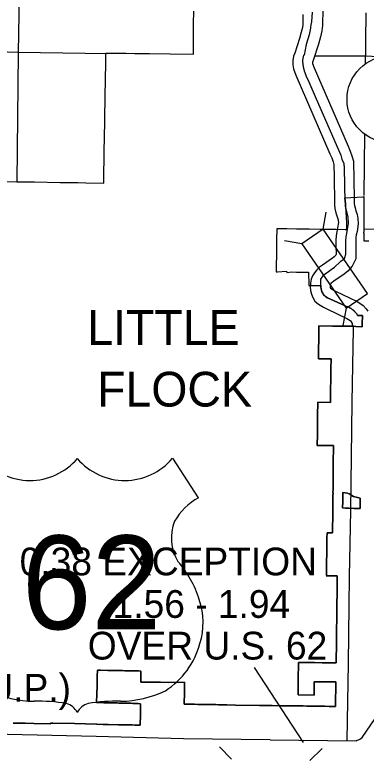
# Model space of a CAD drawing. Extents: x 77230 to 630905, y 790554 to 1662844.
# Drawn here: x 249911 to 260599, y 1585968 to 1608426 of the extents above; entities that cross this region are included whole.
import ezdxf

# ---------------------------------------------------------------- set-up
doc = ezdxf.new("R2010")
doc.units = 0
for name, color, linetype in [('Level 12', 7, 'Continuous'), ('Level 15', 7, 'Continuous'), ('Level 16', 7, 'Continuous'), ('Level 19', 7, 'Continuous'), ('Level 22', 7, 'Continuous'), ('Level 23', 7, 'Continuous'), ('Level 25', 7, 'Continuous'), ('Level 27', 7, 'Continuous'), ('Level 31', 7, 'Continuous'), ('Level 32', 7, 'Continuous'), ('Level 33', 7, 'Continuous')]:
    doc.layers.add(name, color=color, linetype=linetype)

msp = doc.modelspace()

# ---------------------------------------------------------------- linework, layer by layer
at = {"layer": 'Level 12'}
for points in [[(248905, 1603374), (249974, 1603349), (250512, 1603341), (251296, 1603329), (251826, 1603321), (252071, 1603317), (252618, 1603309), (252635, 1604351), (252640, 1604627), (252650, 1605258), (252662, 1605944), (252678, 1606962), (252683, 1607262), (253229, 1607255), (253296, 1607254), (253559, 1607250), (253565, 1607249), (254013, 1607244), (254639, 1607235), (255342, 1607225), (255349, 1608146), (255352, 1608541)], [(258955, 1608505), (258930, 1608211), (258923, 1608161), (258919, 1608140), (258900, 1608018), (258868, 1607819), (258773, 1607520), (258712, 1607195), (258689, 1607195), (258663, 1607041), (258663, 1607039), (258663, 1607037), (258663, 1607034), (258663, 1607032), (258663, 1607030), (258663, 1607028), (258663, 1607025), (258663, 1607023), (258663, 1607021), (258663, 1607019), (258663, 1607017)], [(261146, 1607141), (260583, 1607165), (260589, 1607627), (260602, 1608487)], [(258663, 1607017), (258663, 1607014), (258664, 1607012), (258664, 1607010), (258664, 1607008), (258664, 1607006), (258664, 1607003), (258664, 1607001), (258664, 1606999), (258664, 1606997), (258664, 1606994), (258665, 1606992), (258665, 1606990), (258665, 1606988), (258665, 1606986), (258665, 1606983), (258665, 1606981), (258666, 1606979), (258666, 1606977), (258666, 1606975), (258666, 1606972), (258666, 1606970), (258666, 1606968), (258667, 1606966), (258667, 1606964), (258667, 1606961), (258667, 1606959), (258667, 1606957), (258668, 1606955), (258668, 1606953), (258668, 1606950), (258668, 1606948), (258668, 1606946), (258669, 1606944), (258669, 1606941), (258669, 1606939), (258669, 1606937), (258670, 1606935), (258670, 1606933), (258670, 1606930), (258670, 1606928), (258671, 1606926), (258671, 1606924), (258671, 1606922), (258671, 1606919), (258672, 1606917), (258672, 1606915), (258672, 1606913), (258673, 1606911), (258673, 1606908), (258673, 1606906), (258673, 1606904), (258674, 1606902), (258674, 1606900), (258674, 1606898), (258675, 1606895), (258675, 1606893), (258675, 1606891), (258676, 1606889), (258676, 1606887), (258676, 1606884), (258677, 1606882), (258677, 1606880), (258677, 1606878), (258678, 1606876), (258678, 1606873), (258678, 1606871), (258679, 1606869), (258679, 1606867), (258679, 1606865), (258680, 1606862), (258680, 1606860), (258681, 1606858), (258681, 1606856), (258681, 1606854), (258682, 1606852), (258682, 1606849), (258683, 1606847), (258683, 1606845), (258683, 1606843), (258684, 1606841), (258684, 1606838), (258685, 1606836), (258685, 1606834), (258686, 1606832), (258686, 1606830), (258686, 1606828), (258687, 1606825), (258687, 1606823), (258688, 1606821), (258688, 1606819), (258689, 1606817), (258689, 1606815), (258690, 1606812), (258690, 1606810), (258691, 1606808), (258691, 1606806), (258691, 1606804), (258692, 1606802), (258692, 1606799)], [(258692, 1606799), (258693, 1606797), (258693, 1606795), (258694, 1606793), (258694, 1606791), (258695, 1606789), (258695, 1606787), (258696, 1606784), (258697, 1606782), (258697, 1606780), (258698, 1606778), (258698, 1606776), (258699, 1606774), (258699, 1606771), (258700, 1606769), (258700, 1606767), (258701, 1606765), (258701, 1606763), (258702, 1606761), (258703, 1606759), (258703, 1606756), (258704, 1606754), (258704, 1606752), (258705, 1606750), (258705, 1606748), (258706, 1606746), (258707, 1606744), (258707, 1606741), (258708, 1606739), (258708, 1606737), (258709, 1606735), (258710, 1606733), (258710, 1606731), (258711, 1606729), (258711, 1606727), (258712, 1606724), (258713, 1606722), (258713, 1606720), (258714, 1606718), (258715, 1606716), (258715, 1606714), (258716, 1606712), (258717, 1606710), (258717, 1606707), (258718, 1606705), (258719, 1606703), (258719, 1606701), (258720, 1606699), (258721, 1606697), (258721, 1606695), (258722, 1606693), (258723, 1606691), (258723, 1606689), (258724, 1606686), (258725, 1606684), (258726, 1606682), (258726, 1606680), (258727, 1606678), (258728, 1606676), (258728, 1606674), (258729, 1606672), (258730, 1606670), (258731, 1606668), (258731, 1606665), (258732, 1606663), (258733, 1606661), (258734, 1606659), (258734, 1606657), (258735, 1606655), (258736, 1606653), (258737, 1606651), (258737, 1606649), (258738, 1606647), (258739, 1606645), (258740, 1606643), (258740, 1606640), (258741, 1606638), (258742, 1606636), (258743, 1606634), (258744, 1606632), (258744, 1606630), (258745, 1606628), (258746, 1606626), (258747, 1606624), (258748, 1606622), (258748, 1606620), (258749, 1606618), (258750, 1606616), (258751, 1606614), (258752, 1606612), (258753, 1606610), (258753, 1606607), (258754, 1606605), (258755, 1606603), (258756, 1606601), (258757, 1606599), (258758, 1606597), (258759, 1606595), (258759, 1606593), (258760, 1606591)], [(258760, 1606591), (258761, 1606589), (258762, 1606587), (258763, 1606585), (258764, 1606583), (258852, 1606389), (259077, 1605869), (259824, 1604153), (259855, 1604040), (259919, 1603907), (259918, 1603903), (259921, 1603876), (259923, 1603844), (259924, 1603831), (259926, 1603785), (259929, 1603674), (259932, 1603550), (259935, 1603458), (259939, 1603262), (259940, 1603212), (259943, 1603066), (259946, 1602906), (259949, 1602858), (259944, 1602857), (259965, 1602678), (259972, 1602601), (259985, 1602259), (260000, 1602097), (259997, 1601888), (259957, 1601888), (259686, 1601892), (259256, 1601898), (259198, 1601898), (258861, 1601903), (258567, 1601907), (258482, 1601908), (258182, 1601912), (257877, 1601916), (257873, 1601581), (257866, 1601067), (257863, 1600849), (257863, 1600782), (257862, 1600729), (257860, 1600611), (257902, 1600613), (258172, 1600630), (258182, 1600591), (258332, 1600605), (258476, 1600603), (258545, 1600602), (258594, 1600602), (258841, 1600599), (258852, 1600190), (259035, 1600194), (259143, 1600197), (259143, 1600193), (259218, 1600191), (259219, 1600146), (259224, 1600097), (259237, 1600043), (259254, 1599998), (259275, 1599956), (259304, 1599912), (259337, 1599874), (259369, 1599847), (259424, 1599819), (259939, 1599586), (259976, 1599569), (260004, 1599557), (260038, 1599541), (260066, 1599529), (260102, 1599511), (260121, 1599500), (260138, 1599490), (260159, 1599476), (260175, 1599465), (260191, 1599452), (260209, 1599438), (260224, 1599424), (260238, 1599410), (260253, 1599395), (260265, 1599382), (260274, 1599372), (260283, 1599361), (260293, 1599349), (260309, 1599327), (260320, 1599310), (260334, 1599287), (260339, 1599279), (260482, 1599278), (260482, 1599220), (260482, 1599217), (260480, 1599085), (260480, 1599060), (260478, 1598933), (260463, 1598937), (260279, 1598951), (260167, 1598952), (259992, 1598955), (259841, 1598955)], [(260121, 1599500), (260102, 1599511), (260066, 1599529), (260038, 1599541), (260004, 1599557), (259976, 1599569), (259939, 1599586), (259424, 1599819), (259369, 1599847), (259337, 1599874), (259304, 1599912), (259275, 1599956), (259254, 1599998), (259237, 1600043), (259224, 1600097), (259219, 1600146), (259218, 1600191), (259219, 1600389), (259312, 1600515), (259391, 1600577), (259411, 1600592), (259533, 1600677), (259634, 1600749), (259810, 1600913), (259824, 1600936), (259903, 1600979), (259935, 1600997), (259949, 1601043), (259980, 1601144), (259982, 1601372), (259984, 1601547), (259985, 1601669), (259995, 1601720), (260029, 1601897), (260065, 1602076), (260055, 1602276), (259972, 1602601), (259965, 1602678), (259944, 1602857), (259949, 1602858), (260510, 1602893), (260528, 1602901), (260528, 1602880), (260531, 1602717), (260531, 1602711), (260529, 1602492), (260530, 1602237), (260531, 1601893), (260531, 1601889), (260531, 1601875), (260531, 1601859), (260531, 1601818), (260515, 1601811), (260514, 1601781), (260530, 1601788), (260530, 1601777), (260530, 1601763), (260529, 1601721), (260527, 1601547), (260549, 1601548), (260555, 1601549), (260677, 1601555)], [(259719, 1591210), (259720, 1591359), (259536, 1591359), (259387, 1591363), (259386, 1591363), (259387, 1591378), (259388, 1591461), (259389, 1591531), (259390, 1591601), (259392, 1591671), (259393, 1591741), (259394, 1591811), (259395, 1591881), (259397, 1591951), (259398, 1592021), (259399, 1592090), (259400, 1592161), (259401, 1592231), (259403, 1592301), (259404, 1592371), (259405, 1592440), (259406, 1592511), (259407, 1592671), (259453, 1592671), (259573, 1592666), (259576, 1592741), (259577, 1592812), (259578, 1592882), (259578, 1592952), (259579, 1593022), (259580, 1593092), (259580, 1593161), (259581, 1593232), (259582, 1593302), (259582, 1593372), (259583, 1593442), (259584, 1593512), (259585, 1593582), (259586, 1593652), (259587, 1593722), (259588, 1593792), (259590, 1593891), (259588, 1593899), (259590, 1593996), (259590, 1594166), (259593, 1594432), (259598, 1594756), (259605, 1595326), (259291, 1595330), (259110, 1595332), (259110, 1595385), (259113, 1595616), (259118, 1595877), (259119, 1595997), (259121, 1596234), (259128, 1596648), (259509, 1596638), (259515, 1597069), (259520, 1597295), (259523, 1597397), (259526, 1597511), (259523, 1597659), (259529, 1597962), (259502, 1597962), (259267, 1597963), (259145, 1597963), (259150, 1598176), (259154, 1598636), (259154, 1598691), (259155, 1598776), (259158, 1598964), (259576, 1598960), (259841, 1598955), (259992, 1598955), (260167, 1598952), (260279, 1598951), (260463, 1598937), (260478, 1598933), (260480, 1599060), (260480, 1599085), (260482, 1599217), (260482, 1599220), (260482, 1599278), (260339, 1599279), (260334, 1599287), (260320, 1599310), (260309, 1599327), (260293, 1599349), (260283, 1599361), (260274, 1599372), (260265, 1599382), (260253, 1599395), (260238, 1599410), (260224, 1599424), (260209, 1599438), (260191, 1599452), (260175, 1599465), (260159, 1599476), (260138, 1599490), (260121, 1599500)], [(259841, 1598955), (259576, 1598960), (259158, 1598964), (259155, 1598776), (259154, 1598691), (259154, 1598636), (259150, 1598176), (259145, 1597963), (259267, 1597963), (259502, 1597962), (259529, 1597962), (259523, 1597659), (259526, 1597511), (259523, 1597397), (259520, 1597295), (259515, 1597069), (259509, 1596638), (259128, 1596648), (259121, 1596234), (259119, 1595997), (259118, 1595877), (259113, 1595616), (259110, 1595385), (259110, 1595332), (259291, 1595330), (259605, 1595326), (259598, 1594756), (259593, 1594432), (259590, 1594166), (259590, 1593996), (259588, 1593899), (259590, 1593891), (259588, 1593792), (259587, 1593722), (259586, 1593652), (259585, 1593582), (259584, 1593512), (259583, 1593442), (259582, 1593372), (259582, 1593302), (259581, 1593232), (259580, 1593161), (259580, 1593092), (259579, 1593022), (259578, 1592952), (259578, 1592882), (259577, 1592812), (259576, 1592741), (259573, 1592666), (259453, 1592671), (259407, 1592671), (259406, 1592511), (259405, 1592440), (259404, 1592371), (259403, 1592301), (259401, 1592231), (259400, 1592161), (259399, 1592090), (259398, 1592021), (259397, 1591951), (259395, 1591881), (259394, 1591811), (259393, 1591741), (259392, 1591671), (259390, 1591601), (259389, 1591531), (259388, 1591461), (259387, 1591378), (259386, 1591363), (259387, 1591363), (259536, 1591359), (259720, 1591359), (259719, 1591210), (259718, 1591159), (259718, 1591110), (259717, 1591010), (259714, 1590915), (259713, 1590814), (259712, 1590715), (259710, 1590628), (259710, 1590575), (259710, 1590562), (259709, 1590493), (259708, 1590414), (259706, 1590337), (259705, 1590264), (259704, 1590200), (259703, 1590126), (259702, 1590036), (259701, 1590010), (259701, 1589996), (259699, 1589797), (259696, 1589564), (259692, 1589205), (259687, 1588868), (259685, 1588738), (259684, 1588713), (259507, 1588716), (259331, 1588719), (259263, 1588719)], [(252523, 1588494), (252737, 1588489), (252837, 1588487), (252907, 1588486), (252977, 1588484), (253047, 1588483), (253077, 1588482), (253117, 1588481), (253187, 1588480), (253257, 1588478), (253327, 1588477), (253397, 1588475), (253467, 1588474), (253537, 1588473), (253607, 1588471), (253677, 1588470), (253747, 1588468), (253747, 1588458), (253745, 1588355), (253744, 1588305), (253742, 1588185), (253741, 1588134), (254342, 1588126), (254599, 1588123), (255074, 1588127), (255071, 1588046), (255070, 1587829), (255066, 1587458), (255373, 1587456), (255479, 1587454), (255577, 1587453), (255672, 1587451), (255724, 1587449), (255767, 1587450), (255856, 1587449), (255941, 1587447), (256026, 1587446), (256111, 1587445), (256196, 1587444), (256281, 1587442), (256363, 1587441), (256626, 1587435), (257350, 1587423), (257383, 1587423), (257562, 1587420), (257696, 1587419), (257738, 1587418), (258022, 1587414), (258524, 1587407), (258679, 1587405), (258790, 1587403), (258842, 1587402), (258897, 1587402), (258947, 1587401), (258997, 1587400), (259011, 1587400), (259047, 1587399), (259107, 1587398), (259335, 1587395), (259339, 1587395), (259474, 1587393), (259569, 1587392), (259638, 1587391), (259666, 1587391), (259676, 1588135), (259354, 1588141), (259016, 1588142), (259016, 1587737), (258525, 1587744), (258533, 1588199), (258538, 1588731), (259029, 1588724), (259263, 1588719), (259331, 1588719), (259507, 1588716), (259684, 1588713), (259685, 1588738), (259687, 1588868), (259692, 1589205), (259696, 1589564), (259699, 1589797), (259701, 1589996), (259701, 1590010), (259702, 1590036), (259703, 1590126), (259704, 1590200), (259705, 1590264), (259706, 1590337), (259708, 1590414), (259709, 1590493), (259710, 1590562), (259710, 1590575), (259710, 1590628), (259712, 1590715), (259713, 1590814), (259714, 1590915), (259717, 1591010), (259718, 1591110), (259718, 1591159), (259719, 1591210)], [(259263, 1588719), (259029, 1588724), (258538, 1588731), (258533, 1588199), (258525, 1587744), (259016, 1587737), (259016, 1588142), (259354, 1588141), (259676, 1588135), (259666, 1587391), (259638, 1587391), (259569, 1587392), (259474, 1587393), (259339, 1587395), (259335, 1587395), (259107, 1587398), (259047, 1587399), (259011, 1587400), (258997, 1587400), (258947, 1587401), (258897, 1587402), (258842, 1587402), (258790, 1587403), (258679, 1587405), (258524, 1587407), (258022, 1587414), (257738, 1587418), (257696, 1587419), (257562, 1587420), (257383, 1587423), (257350, 1587423), (256626, 1587435), (256363, 1587441), (256281, 1587442), (256196, 1587444), (256111, 1587445), (256026, 1587446), (255941, 1587447), (255856, 1587449), (255767, 1587450), (255724, 1587449), (255672, 1587451), (255577, 1587453), (255479, 1587454), (255373, 1587456), (255066, 1587458), (255070, 1587829), (255071, 1588046), (255074, 1588127), (254599, 1588123), (254342, 1588126), (253741, 1588134), (253742, 1588185), (253744, 1588305), (253745, 1588355), (253747, 1588458), (253747, 1588468), (253677, 1588470), (253607, 1588471), (253537, 1588473), (253467, 1588474), (253397, 1588475), (253327, 1588477), (253257, 1588478), (253187, 1588480), (253117, 1588481), (253077, 1588482), (253047, 1588483), (252977, 1588484), (252907, 1588486), (252837, 1588487), (252737, 1588489), (252523, 1588494), (252478, 1588495), (252426, 1588496), (252421, 1588298), (252414, 1588054), (252413, 1588004), (252407, 1587774), (252400, 1587510), (252465, 1587508), (252540, 1587507), (252615, 1587505), (252684, 1587504), (252753, 1587502), (252822, 1587501), (252891, 1587499), (252960, 1587497), (253029, 1587496), (253079, 1587495), (253098, 1587494), (253187, 1587492), (253237, 1587491), (253312, 1587490), (253340, 1587489), (253381, 1587488), (253419, 1587487), (253450, 1587486), (253499, 1587480), (253579, 1587478)], [(249861, 1586887), (250223, 1586879), (250491, 1586873), (250992, 1586861), (250999, 1586861), (250998, 1586885), (251058, 1586884), (251064, 1586884), (251725, 1586868), (252393, 1586852), (252402, 1586853), (252402, 1586848), (252601, 1586844), (252633, 1586843), (252755, 1586840), (253064, 1586831), (253149, 1586829), (253193, 1586831), (253249, 1586834), (253319, 1586832), (253401, 1586830), (253483, 1586828), (253566, 1586826), (253648, 1586824), (253724, 1586822), (253725, 1586822), (253727, 1586930), (253730, 1587043), (253729, 1587043), (253730, 1587062), (253730, 1587093), (253731, 1587093), (253732, 1587185), (253733, 1587203), (253734, 1587294), (253734, 1587313), (253735, 1587313), (253735, 1587330), (253736, 1587355), (253737, 1587355), (253737, 1587363), (253739, 1587474), (253659, 1587476), (253579, 1587478), (253499, 1587480), (253450, 1587486), (253419, 1587487), (253381, 1587488), (253340, 1587489), (253312, 1587490), (253237, 1587491), (253187, 1587492), (253098, 1587494), (253079, 1587495), (253029, 1587496), (252960, 1587497), (252891, 1587499), (252822, 1587501), (252753, 1587502), (252684, 1587504), (252615, 1587505), (252540, 1587507), (252465, 1587508), (252400, 1587510), (252407, 1587774), (252413, 1588004), (252414, 1588054), (252421, 1588298), (252426, 1588496), (252478, 1588495), (252523, 1588494)], [(253579, 1587478), (253659, 1587476), (253739, 1587474), (253737, 1587363), (253737, 1587355), (253736, 1587355), (253735, 1587330), (253735, 1587313), (253734, 1587313), (253734, 1587294), (253733, 1587203), (253732, 1587185), (253731, 1587093), (253730, 1587093), (253730, 1587062), (253729, 1587043), (253730, 1587043), (253727, 1586930), (253725, 1586822)], [(253725, 1586822), (253724, 1586822), (253648, 1586824), (253566, 1586826), (253483, 1586828), (253401, 1586830), (253319, 1586832), (253249, 1586834), (253193, 1586831), (253149, 1586829), (253064, 1586831), (252755, 1586840), (252633, 1586843), (252601, 1586844), (252402, 1586848), (252402, 1586853), (252393, 1586852), (251725, 1586868), (251064, 1586884), (251058, 1586884), (250998, 1586885), (250999, 1586861), (250992, 1586861), (250491, 1586873), (250223, 1586879), (249861, 1586887)]]:
    msp.add_lwpolyline(points, dxfattribs=at)
for points in [[(260410, 1593412), (260410, 1593424), (260411, 1593726), (260217, 1593772), (260165, 1593811), (260081, 1593856), (260026, 1593880), (259959, 1593885), (259890, 1593897), (259892, 1593885), (259889, 1593781), (259887, 1593708), (259885, 1593635), (259883, 1593562), (259881, 1593490), (259879, 1593427), (259967, 1593425), (260080, 1593421), (260237, 1593416), (260373, 1593411)], [(260410, 1593412), (260373, 1593411), (260237, 1593416), (260080, 1593421), (259967, 1593425), (259879, 1593427), (259881, 1593490), (259883, 1593562), (259885, 1593635), (259887, 1593708), (259889, 1593781), (259892, 1593885), (259890, 1593897), (259959, 1593885), (260026, 1593880), (260081, 1593856), (260165, 1593811), (260217, 1593772), (260411, 1593726), (260410, 1593424)]]:
    msp.add_lwpolyline(points, close=True, dxfattribs=at)
at = {"layer": 'Level 15'}
for points in [[(260576, 1606941), (260578, 1607175)], [(260536, 1602926), (260555, 1604802)]]:
    msp.add_lwpolyline(points, dxfattribs=at)
at = {"layer": 'Level 16'}
for points in [[(250158, 1615146), (250110, 1612578), (250013, 1607270), (249972, 1603349)], [(252733, 1607240), (250017, 1607282), (247719, 1607346)], [(259040, 1607180), (260576, 1607175)], [(261414, 1601891), (260524, 1601904)]]:
    msp.add_lwpolyline(points, dxfattribs=at)
at = {"layer": 'Level 19'}
for p, q in [((259289, 1601905), (259384, 1602424)), ((258637, 1601456), (258117, 1601551)), ((259985, 1599499), (259889, 1598980)), ((256507, 1585785), (256140, 1586165)), ((258883, 1585748), (259262, 1586115))]:
    msp.add_line(p, q, dxfattribs=at)
msp.add_lwpolyline([(258637, 1601456), (259985, 1599499), (260637, 1599949), (259289, 1601905)], close=True, dxfattribs=at)
at = {"layer": 'Level 22'}
for points in [[(259281, 1608536), (259275, 1608411), (259271, 1608295), (259267, 1608096), (259249, 1607933), (259205, 1607752), (259147, 1607537), (258996, 1607061), (258967, 1606989), (258965, 1606978), (258965, 1606967), (258970, 1606943), (259015, 1606813), (260049, 1604435), (260111, 1604282), (260162, 1604135), (260209, 1603971), (260216, 1603828), (260221, 1603567), (260237, 1602676), (260241, 1602630), (260259, 1602556), (260284, 1602464), (260325, 1602352), (260349, 1602231), (260354, 1602071), (260319, 1601839), (260297, 1601729), (260287, 1601651), (260280, 1601540), (260279, 1601402), (260286, 1601158), (260284, 1601005), (260226, 1600881), (260171, 1600777), (260113, 1600710), (260042, 1600630), (259930, 1600540), (259617, 1600324), (259559, 1600281), (259535, 1600260), (259522, 1600244), (259512, 1600225), (259503, 1600203), (259500, 1600189), (259499, 1600156), (259500, 1600131), (259501, 1600127), (259509, 1600109), (259590, 1600058), (259667, 1600019), (260304, 1599719), (260402, 1599657), (260509, 1599580), (260598, 1599484), (260644, 1599409)], [(258676, 1608436), (258671, 1608312), (258668, 1608135), (258657, 1608037), (258624, 1607901), (258571, 1607706), (258430, 1607262), (258392, 1607165), (258364, 1607040), (258366, 1606903), (258390, 1606783), (258456, 1606594), (259496, 1604202), (259549, 1604071), (259589, 1603955), (259613, 1603872), (259616, 1603807), (259621, 1603556), (259637, 1602645), (259647, 1602531), (259679, 1602405), (259712, 1602282), (259746, 1602190), (259751, 1602163), (259753, 1602107), (259728, 1601943), (259705, 1601828), (259689, 1601709), (259680, 1601560), (259679, 1601394), (259686, 1601153), (259686, 1601143), (259674, 1601120), (259662, 1601106), (259625, 1601065), (259571, 1601021), (259270, 1600814), (259179, 1600747), (259095, 1600671), (259022, 1600578), (258970, 1600484), (258928, 1600382), (258901, 1600260), (258899, 1600148), (258903, 1600041), (258932, 1599933), (258976, 1599829), (259040, 1599716), (259150, 1599625), (259295, 1599535), (259403, 1599480), (260014, 1599192), (260065, 1599160), (260111, 1599127), (260118, 1599119), (260137, 1599088), (260168, 1599041), (260176, 1599022), (260192, 1598963), (260200, 1598923), (260203, 1598878), (260160, 1596645), (260122, 1593344)], [(260122, 1593346), (260083, 1591341), (260051, 1588699), (260008, 1586361)], [(257681, 1586377), (255038, 1586411), (252389, 1586475), (249688, 1586535), (244488, 1586615), (242468, 1586657)]]:
    msp.add_lwpolyline(points, dxfattribs=at)
at = {"layer": 'Level 23'}
for points in [[(260478, 1586443), (261532, 1587989), (262080, 1588757), (262669, 1589561), (264003, 1591397), (264524, 1592129), (264608, 1592269), (264726, 1592458), (264838, 1592665), (265110, 1593177)], [(257681, 1586377), (260292, 1586349), (260303, 1586350), (260306, 1586351), (260361, 1586379), (260403, 1586396), (260434, 1586414), (260478, 1586443)]]:
    msp.add_lwpolyline(points, dxfattribs=at)
at = {"layer": 'Level 25'}
msp.add_line((254709, 1594939), (255488, 1593735), dxfattribs=at)
for centre, radius, start, end in [((250369, 1596159), 1896, 220.075, 319.6701), ((253259, 1596159), 1896, 220.3299, 319.925), ((256506, 1591986), 2024, 120.0117, 149.2191), ((256060, 1592520), 1387, 158.7892, 211.1895), ((252433, 1589676), 3236, 17.3087, 41.0435), ((253501, 1589941), 2138, 342.6181, 19.0424), ((253153, 1589947), 2474, 302.8688, 344.8926), ((250520, 1590727), 3177, 244.0771, 269.5779), ((253107, 1590727), 3177, 270.4221, 295.9229), ((250594, 1581731), 5820, 81.1942, 90.9539), ((251321, 1586949), 558, 28.0342, 72.9864), ((252306, 1586949), 558, 107.0136, 151.9658), ((253034, 1581731), 5820, 89.0461, 98.8058)]:
    msp.add_arc(centre, radius, start, end, dxfattribs=at)
at = {"layer": 'Level 31'}
msp.add_line((257191, 1588580), (258678, 1586295), dxfattribs=at)
at = {"layer": 'Level 33'}
msp.add_circle((261336, 1605856), 1320, dxfattribs=at)

# ---------------------------------------------------------------- texts
at = {"layer": 'Level 25'}
msp.add_text('62', height=2851.2, dxfattribs=at).set_placement((250124, 1589739))
at = {"layer": 'Level 27'}
for s, p in [('LITTLE', (252117, 1598387)), ('FLOCK', (252415, 1596512))]:
    msp.add_text(s, height=1056, dxfattribs=at).set_placement(p)
at = {"layer": 'Level 31'}
for s, p in [('0.38 EXCEPTION', (250060, 1591378)), ('1.56 - 1.94', (252886, 1590084)), ('OVER U.S. 62', (252131, 1588818))]:
    msp.add_text(s, height=844.8, dxfattribs=at).set_placement(p)
at = {"layer": 'Level 32'}
msp.add_text('0.1 1(U.P.)', height=844.8, dxfattribs=at).set_placement((246158, 1587535))

doc.saveas('drawing.dxf')
